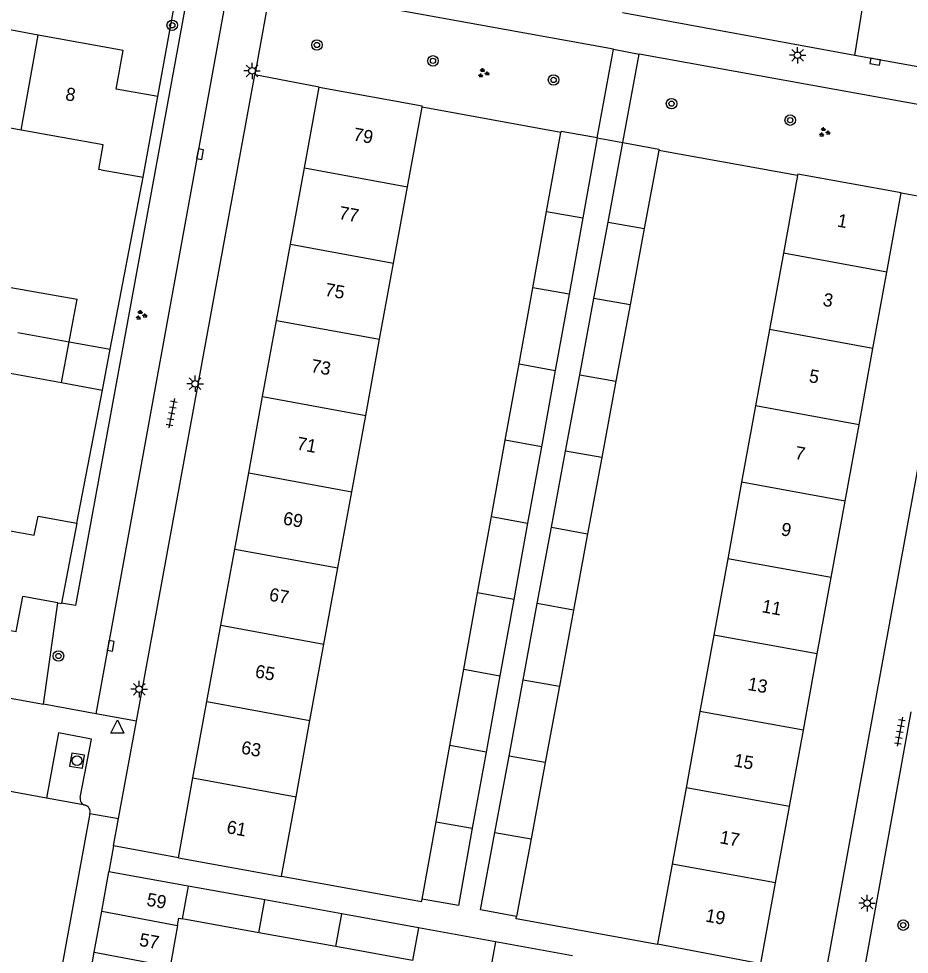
# Model space of a CAD drawing. Extents: x 132999 to 136000, y 398499 to 400501.
# Drawn here: x 133402.1 to 133469.9, y 399725.1 to 399796.3 of the extents above; entities that cross this region are included whole.
import ezdxf

# ---------------------------------------------------------------- set-up
doc = ezdxf.new("R2010")
doc.units = 0
for name, color, linetype in [('gg-afsc-erfafscheiding', 7, 'Continuous'), ('gg-afsc-muur', 7, 'Continuous'), ('gg-anno-huisnummerreeks BGT', 7, 'Continuous'), ('gg-bbg-bijgebouw', 7, 'Continuous'), ('gg-bbg-gedigitaliseerde bebouwing', 7, 'Continuous'), ('gg-bbg-gedigitaliseerde bijgebouw', 7, 'Continuous'), ('gg-bbg-hoofdgebouw', 7, 'Continuous'), ('gg-bbg-luifel en loopbrug', 7, 'Continuous'), ('gg-bbg-tussenscheiding', 7, 'Continuous'), ('gg-knt-verharding', 7, 'Continuous'), ('gg-knt-verharding nz', 7, 'Continuous'), ('gt-grn-groengrens', 7, 'Continuous'), ('gt-grn-weggrens', 7, 'Continuous'), ('gt-symb-boom', 7, 'Continuous'), ('gt-symb-groenvak', 7, 'Continuous'), ('gt-symb-kolk', 7, 'Continuous'), ('gt-symb-lichtmast', 7, 'Continuous'), ('gt-symb-rioolschacht', 7, 'Continuous'), ('gt-symb-tegel verharding', 7, 'Continuous'), ('gt-symb-waterafsluiter', 7, 'Continuous')]:
    doc.layers.add(name, color=color, linetype=linetype)

# ---------------------------------------------------------------- blocks, each defined once
blk = doc.blocks.new('gt0-KOLK')
at = {"layer": 'gt-symb-kolk'}
blk.add_lwpolyline([(0, 0), (0.375, 0), (0.375, 0.4), (-0.375, 0.4), (-0.375, 0), (0, 0)], dxfattribs=at)
blk = doc.blocks.new('gt0-BOOM')
at = {"layer": 'gt-symb-boom'}
for radius in [0.4, 0.2]:
    blk.add_circle((0, 0), radius, dxfattribs=at)
blk = doc.blocks.new('gt0-LMAST')
at = {"layer": 'gt-symb-lichtmast'}
for p, q in [((-0.182, 0.173), (-0.447, 0.438)), ((-0.005, 0.246), (-0.005, 0.621)), ((0.172, 0.173), (0.437, 0.438)), ((-0.255, -0.004), (-0.63, -0.004)), ((-0.182, -0.181), (-0.447, -0.446)), ((-0.005, -0.254), (-0.005, -0.629)), ((0.437, -0.446), (0.172, -0.181)), ((0.245, -0.004), (0.62, -0.004))]:
    blk.add_line(p, q, dxfattribs=at)
blk.add_circle((-0.005, -0.004), 0.25, dxfattribs=at)
blk = doc.blocks.new('gt0-GRVAK')
at = {"layer": 'gt-symb-groenvak'}
for p, q in [((-0.11, 0.189), (-0.228, 0.24)), ((-0.182, 0.153), (0.088, 0.153)), ((-0.091, 0.211), (-0.156, 0.322)), ((-0.047, 0.214), (-0.047, 0.393)), ((-0.004, 0.211), (0.061, 0.322)), ((0.015, 0.189), (0.133, 0.24)), ((0.262, -0.052), (0.197, 0.059)), ((0.305, -0.049), (0.305, 0.13)), ((0.349, -0.052), (0.414, 0.059)), ((-0.245, -0.228), (-0.363, -0.177)), ((-0.318, -0.264), (-0.047, -0.264)), ((-0.226, -0.206), (-0.291, -0.095)), ((-0.183, -0.203), (-0.183, -0.024)), ((-0.139, -0.206), (-0.074, -0.095)), ((-0.12, -0.228), (-0.002, -0.177)), ((0.243, -0.074), (0.125, -0.023)), ((0.17, -0.11), (0.441, -0.11)), ((0.368, -0.074), (0.486, -0.023))]:
    blk.add_line(p, q, dxfattribs=at)
blk = doc.blocks.new('gt0-TEG1')
at = {"layer": 'gt-symb-tegel verharding'}
for p, q in [((-1.125, 0), (1.125, 0)), ((-0.9, -0.25), (-0.9, 0.25)), ((-0.45, -0.25), (-0.45, 0.25)), ((0, -0.25), (0, 0.25)), ((0.45, -0.25), (0.45, 0.25)), ((0.9, -0.25), (0.9, 0.25))]:
    blk.add_line(p, q, dxfattribs=at)
blk = doc.blocks.new('gt0-RS')
at = {"layer": 'gt-symb-rioolschacht'}
blk.add_lwpolyline([(-0.5, -0.5), (0.5, -0.5), (0.5, 0.5), (-0.5, 0.5)], close=True, dxfattribs=at)
blk.add_circle((0, 0), 0.375, dxfattribs=at)
blk = doc.blocks.new('gt0-WAFSL')
at = {"layer": 'gt-symb-waterafsluiter'}
for p, q in [((-0.5, -0.333), (0, 0.667)), ((0, 0.667), (0.5, -0.333)), ((0.5, -0.333), (-0.5, -0.333))]:
    blk.add_line(p, q, dxfattribs=at)

msp = doc.modelspace()

# ---------------------------------------------------------------- linework, layer by layer
at = {"layer": 'gg-afsc-erfafscheiding'}
for p, q in [((133424.98, 399791.09), (133420.078, 399792.015)), ((133469.27, 399783.03), (133474.109, 399782.148))]:
    msp.add_line(p, q, dxfattribs=at)
for points in [[(133422.114, 399731.011), (133432.77, 399729.071), (133432.806, 399729.27)], [(133450.73, 399725.856), (133450.72, 399725.803), (133439.97, 399727.76), (133440.002, 399727.938)]]:
    msp.add_lwpolyline(points, dxfattribs=at)
at = {"layer": 'gg-afsc-muur'}
for p, q in [((133443.371, 399787.621), (133432.801, 399789.571)), ((133461.372, 399784.351), (133450.812, 399786.261)), ((133409.074, 399771.123), (133411.58, 399784.22)), ((133406.539, 399757.876), (133408.481, 399768.023))]:
    msp.add_line(p, q, dxfattribs=at)
at = {"layer": 'gg-bbg-bijgebouw'}
for p, q in [((133448.08, 399786.87), (133450.83, 399786.36)), ((133450.83, 399786.36), (133450.812, 399786.261)), ((133405.955, 399771.705), (133406.557, 399774.932)), ((133405.376, 399768.602), (133405.955, 399771.705)), ((133408.433, 399728.342), (133408.98, 399731.35)), ((133415.003, 399730.258), (133408.98, 399731.35)), ((133420.839, 399729.199), (133415.003, 399730.258)), ((133426.691, 399728.138), (133420.839, 399729.199)), ((133407.866, 399725.221), (133408.433, 399728.342)), ((133432.543, 399727.077), (133426.691, 399728.138)), ((133438.388, 399726.017), (133432.543, 399727.077)), ((133444.252, 399724.953), (133438.388, 399726.017)), ((133407.299, 399722.1), (133407.866, 399725.221))]:
    msp.add_line(p, q, dxfattribs=at)
msp.add_lwpolyline([(133446.14, 399787.22), (133443.39, 399787.72), (133443.371, 399787.621)], dxfattribs=at)
at = {"layer": 'gg-bbg-gedigitaliseerde bebouwing'}
for p, q in [((133431.693, 399783.5), (133432.801, 399789.571)), ((133432.801, 399789.571), (133432.82, 399789.67)), ((133402.304, 399787.818), (133396.259, 399788.92)), ((133408.4, 399784.79), (133411.58, 399784.22)), ((133461.372, 399784.351), (133460.297, 399778.442)), ((133430.634, 399777.695), (133431.693, 399783.5)), ((133460.297, 399778.442), (133459.239, 399772.627)), ((133429.574, 399771.891), (133430.634, 399777.695)), ((133459.239, 399772.627), (133458.181, 399766.812)), ((133428.515, 399766.086), (133429.574, 399771.891)), ((133458.181, 399766.812), (133457.123, 399760.998)), ((133427.455, 399760.281), (133428.515, 399766.086)), ((133457.123, 399760.998), (133456.065, 399755.183)), ((133426.396, 399754.476), (133427.455, 399760.281)), ((133397.055, 399758.108), (133403.286, 399756.971)), ((133456.065, 399755.183), (133455.008, 399749.368)), ((133425.337, 399748.671), (133426.396, 399754.476)), ((133455.008, 399749.368), (133453.95, 399743.553)), ((133424.277, 399742.866), (133425.337, 399748.671)), ((133423.218, 399737.061), (133424.277, 399742.866)), ((133453.95, 399743.553), (133452.892, 399737.739)), ((133452.892, 399737.739), (133451.834, 399731.924)), ((133422.114, 399731.011), (133423.218, 399737.061)), ((133451.834, 399731.924), (133450.73, 399725.856)), ((133450.73, 399725.856), (133458.59, 399724.37))]:
    msp.add_line(p, q, dxfattribs=at)
for points in [[(133408.4, 399784.79), (133408.202, 399784.826), (133408.54, 399786.682), (133402.304, 399787.818)], [(133403.286, 399756.971), (133403.602, 399758.422), (133406.539, 399757.876)], [(133414.26, 399732.41), (133422.107, 399730.975), (133422.114, 399731.011)]]:
    msp.add_lwpolyline(points, dxfattribs=at)
at = {"layer": 'gg-bbg-gedigitaliseerde bijgebouw'}
for p, q in [((133442.286, 399781.627), (133443.371, 399787.621)), ((133446.14, 399787.22), (133445.04, 399781.14)), ((133446.955, 399780.801), (133448.08, 399786.87)), ((133450.812, 399786.261), (133449.71, 399780.314)), ((133441.234, 399775.817), (133442.286, 399781.627)), ((133445.04, 399781.14), (133443.989, 399775.329)), ((133445.879, 399774.994), (133446.955, 399780.801)), ((133449.71, 399780.314), (133448.633, 399774.506)), ((133400.229, 399776.061), (133406.557, 399774.932)), ((133440.182, 399770.008), (133441.234, 399775.817)), ((133443.989, 399775.329), (133442.938, 399769.518)), ((133444.803, 399769.187), (133445.879, 399774.994)), ((133448.633, 399774.506), (133447.557, 399768.698)), ((133439.13, 399764.198), (133440.182, 399770.008)), ((133401.458, 399769.301), (133405.376, 399768.602)), ((133442.938, 399769.518), (133441.886, 399763.708)), ((133443.727, 399763.38), (133444.803, 399769.187)), ((133447.557, 399768.698), (133446.48, 399762.891)), ((133438.078, 399758.388), (133439.13, 399764.198)), ((133441.886, 399763.708), (133440.835, 399757.897)), ((133442.651, 399757.573), (133443.727, 399763.38)), ((133446.48, 399762.891), (133445.404, 399757.083)), ((133437.026, 399752.578), (133438.078, 399758.388)), ((133440.835, 399757.897), (133439.784, 399752.086)), ((133441.575, 399751.766), (133442.651, 399757.573)), ((133445.404, 399757.083), (133444.327, 399751.275)), ((133435.974, 399746.768), (133437.026, 399752.578)), ((133439.784, 399752.086), (133438.733, 399746.275)), ((133440.499, 399745.959), (133441.575, 399751.766)), ((133444.327, 399751.275), (133443.251, 399745.467)), ((133434.922, 399740.959), (133435.974, 399746.768)), ((133438.733, 399746.275), (133437.681, 399740.464)), ((133439.423, 399740.152), (133440.499, 399745.959)), ((133443.251, 399745.467), (133442.174, 399739.659)), ((133433.87, 399735.149), (133434.922, 399740.959)), ((133437.681, 399740.464), (133436.63, 399734.653)), ((133438.347, 399734.345), (133439.423, 399740.152)), ((133442.174, 399739.659), (133441.098, 399733.851)), ((133432.806, 399729.27), (133433.87, 399735.149)), ((133441.098, 399733.851), (133440.002, 399727.938)), ((133414.205, 399727.262), (133413.635, 399724.142)), ((133420.393, 399726.708), (133414.542, 399727.769)), ((133426.238, 399725.648), (133420.393, 399726.708)), ((133432.084, 399724.588), (133426.238, 399725.648))]:
    msp.add_line(p, q, dxfattribs=at)
for points in [[(133436.63, 399734.653), (133435.566, 399728.771), (133432.806, 399729.27)], [(133440.002, 399727.938), (133437.254, 399728.448), (133438.347, 399734.345)], [(133414.205, 399727.262), (133414.305, 399727.812), (133414.542, 399727.769)]]:
    msp.add_lwpolyline(points, dxfattribs=at)
at = {"layer": 'gg-bbg-hoofdgebouw'}
for p, q in [((133403.582, 399795.052), (133397.556, 399796.151)), ((133423.856, 399784.937), (133424.98, 399791.09)), ((133424.98, 399791.09), (133432.82, 399789.67)), ((133411.58, 399784.22), (133412.69, 399790.36)), ((133422.796, 399779.133), (133423.856, 399784.937)), ((133461.39, 399784.45), (133461.372, 399784.351)), ((133469.27, 399783.03), (133461.39, 399784.45)), ((133468.174, 399777.009), (133469.27, 399783.03)), ((133421.735, 399773.328), (133422.796, 399779.133)), ((133467.115, 399771.195), (133468.174, 399777.009)), ((133420.675, 399767.523), (133421.735, 399773.328)), ((133466.057, 399765.38), (133467.115, 399771.195)), ((133419.614, 399761.718), (133420.675, 399767.523)), ((133464.998, 399759.565), (133466.057, 399765.38)), ((133418.554, 399755.914), (133419.614, 399761.718)), ((133463.939, 399753.751), (133464.998, 399759.565)), ((133406.539, 399757.876), (133405.374, 399751.787)), ((133417.493, 399750.109), (133418.554, 399755.914)), ((133462.881, 399747.936), (133463.939, 399753.751)), ((133405.082, 399751.82), (133402.419, 399752.306)), ((133416.433, 399744.304), (133417.493, 399750.109)), ((133461.822, 399742.121), (133462.881, 399747.936)), ((133415.373, 399738.5), (133416.433, 399744.304)), ((133460.763, 399736.306), (133461.822, 399742.121)), ((133414.26, 399732.41), (133415.373, 399738.5)), ((133459.705, 399730.492), (133460.763, 399736.306)), ((133458.59, 399724.37), (133459.705, 399730.492))]:
    msp.add_line(p, q, dxfattribs=at)
for points in [[(133412.69, 399790.36), (133409.54, 399790.93), (133410.06, 399793.87), (133403.582, 399795.052)], [(133395.756, 399750.757), (133401.93, 399749.63), (133402.419, 399752.306)], [(133405.082, 399751.82), (133405.37, 399751.767), (133405.374, 399751.787)]]:
    msp.add_lwpolyline(points, dxfattribs=at)
at = {"layer": 'gg-bbg-luifel en loopbrug'}
for p, q in [((133405.955, 399771.705), (133409.074, 399771.123)), ((133408.481, 399768.023), (133409.074, 399771.123)), ((133405.376, 399768.602), (133408.481, 399768.023))]:
    msp.add_line(p, q, dxfattribs=at)
at = {"layer": 'gg-bbg-tussenscheiding'}
for p, q in [((133402.304, 399787.818), (133403.582, 399795.052)), ((133423.856, 399784.937), (133431.693, 399783.5)), ((133442.286, 399781.627), (133445.04, 399781.14)), ((133446.955, 399780.801), (133449.71, 399780.314)), ((133422.796, 399779.133), (133430.634, 399777.695)), ((133468.174, 399777.009), (133460.297, 399778.442)), ((133443.989, 399775.329), (133441.234, 399775.817)), ((133448.633, 399774.506), (133445.879, 399774.994)), ((133421.735, 399773.328), (133429.574, 399771.891)), ((133402.037, 399772.403), (133405.955, 399771.705)), ((133467.115, 399771.195), (133459.239, 399772.627)), ((133440.182, 399770.008), (133442.938, 399769.518)), ((133444.803, 399769.187), (133447.557, 399768.698)), ((133420.675, 399767.523), (133428.515, 399766.086)), ((133466.057, 399765.38), (133458.181, 399766.812)), ((133441.886, 399763.708), (133439.13, 399764.198)), ((133446.48, 399762.891), (133443.727, 399763.38)), ((133419.614, 399761.718), (133427.455, 399760.281)), ((133464.998, 399759.565), (133457.123, 399760.998)), ((133438.078, 399758.388), (133440.835, 399757.897)), ((133442.651, 399757.573), (133445.404, 399757.083)), ((133418.554, 399755.914), (133426.396, 399754.476)), ((133463.939, 399753.751), (133456.065, 399755.183)), ((133439.784, 399752.086), (133437.026, 399752.578)), ((133444.327, 399751.275), (133441.575, 399751.766)), ((133417.493, 399750.109), (133425.337, 399748.671)), ((133462.881, 399747.936), (133455.008, 399749.368)), ((133435.974, 399746.768), (133438.733, 399746.275)), ((133440.499, 399745.959), (133443.251, 399745.467)), ((133416.433, 399744.304), (133424.277, 399742.866)), ((133461.822, 399742.121), (133453.95, 399743.553)), ((133437.681, 399740.464), (133434.922, 399740.959)), ((133442.174, 399739.659), (133439.423, 399740.152)), ((133415.373, 399738.5), (133423.218, 399737.061)), ((133460.763, 399736.306), (133452.892, 399737.739)), ((133433.87, 399735.149), (133436.63, 399734.653)), ((133438.347, 399734.345), (133441.098, 399733.851)), ((133459.705, 399730.492), (133451.834, 399731.924)), ((133415.003, 399730.258), (133414.542, 399727.769)), ((133420.393, 399726.708), (133420.839, 399729.199)), ((133408.433, 399728.342), (133414.205, 399727.262)), ((133426.238, 399725.648), (133426.691, 399728.138)), ((133432.543, 399727.077), (133432.084, 399724.588)), ((133438.388, 399726.017), (133437.929, 399723.528)), ((133407.866, 399725.221), (133413.635, 399724.142))]:
    msp.add_line(p, q, dxfattribs=at)
at = {"layer": 'gg-knt-verharding'}
for p, q in [((133465.732, 399793.506), (133466.702, 399799.407)), ((133412.69, 399790.36), (133414.094, 399798.054)), ((133447.361, 399793.967), (133422.958, 399798.399)), ((133417.79, 399797.38), (133407.97, 399743.37)), ((133420.953, 399796.801), (133420.078, 399792.015)), ((133465.732, 399793.506), (133448.069, 399796.731)), ((133446.14, 399787.22), (133447.361, 399793.967)), ((133448.08, 399786.87), (133449.325, 399793.6)), ((133471.574, 399789.567), (133449.325, 399793.6)), ((133481.761, 399790.588), (133465.732, 399793.506)), ((133411.075, 399742.802), (133420.078, 399792.015)), ((133473.25, 399777.129), (133463.476, 399723.486)), ((133404.008, 399744.1), (133405.082, 399751.82)), ((133383.894, 399747.803), (133404.008, 399744.1)), ((133407.97, 399743.37), (133404.008, 399744.1)), ((133409.719, 399735.391), (133411.075, 399742.802)), ((133404.219, 399736.96), (133399.495, 399737.809)), ((133407.527, 399735.793), (133402.766, 399709.811)), ((133409.338, 399733.309), (133409.719, 399735.391)), ((133414.26, 399732.41), (133409.338, 399733.309))]:
    msp.add_line(p, q, dxfattribs=at)
for points in [[(133468.155, 399722.711), (133466.319, 399723.044), (133470.029, 399743.511)], [(133406.793, 399737.012), (133407.646, 399741.445), (133405.132, 399741.915), (133404.219, 399736.96)]]:
    msp.add_lwpolyline(points, dxfattribs=at)
for centre, start, end in [((133407.282, 399736.899), 167.00652, 257.29418), ((133407.042, 399735.924), 344.90774, 75.00184)]:
    msp.add_arc(centre, 0.502, start, end, dxfattribs=at)
at = {"layer": 'gg-knt-verharding nz'}
msp.add_line((133407.172, 399736.409), (133404.219, 399736.96), dxfattribs=at)
at = {"layer": 'gt-grn-groengrens'}
msp.add_lwpolyline([(133414.898, 399797.907), (133406.443, 399751.608), (133405.374, 399751.787)], dxfattribs=at)
at = {"layer": 'gt-grn-weggrens'}
for p, q in [((133447.361, 399793.967), (133449.325, 399793.6)), ((133446.14, 399787.22), (133448.08, 399786.87)), ((133411.075, 399742.802), (133407.97, 399743.37)), ((133407.527, 399735.793), (133409.719, 399735.391)), ((133409.338, 399733.309), (133408.98, 399731.35))]:
    msp.add_line(p, q, dxfattribs=at)

# ---------------------------------------------------------------- block references
at = {"layer": 'gt-symb-boom'}
for p in [(133413.797, 399795.795), (133424.807, 399794.295), (133433.635, 399793.086), (133442.813, 399791.632), (133451.79, 399789.829), (133460.817, 399788.572), (133405.139, 399747.775), (133469.414, 399727.284)]:
    msp.add_blockref('gt0-BOOM', p, dxfattribs=at)
at = {"layer": 'gt-symb-groenvak'}
for p in [(133437.461, 399792.147), (133463.4, 399787.65), (133411.416, 399773.719)]:
    msp.add_blockref('gt0-GRVAK', p, dxfattribs=at)
at = {"layer": 'gt-symb-kolk'}
for p, rotation in [((133467.311, 399793.223), 169.63813061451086), ((133415.72, 399786.022), -100.43302473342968), ((133408.917, 399748.582), -100.07433273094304)]:
    msp.add_blockref('gt0-KOLK', p, dxfattribs=dict(at, rotation=rotation))
at = {"layer": 'gt-symb-lichtmast'}
for p in [(133461.386, 399793.513), (133419.872, 399792.326), (133415.543, 399768.504), (133411.287, 399745.25), (133466.674, 399728.961)]:
    msp.add_blockref('gt0-LMAST', p, dxfattribs=at)
at = {"layer": 'gt-symb-rioolschacht', "rotation": -99.55652761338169}
msp.add_blockref('gt0-RS', (133406.555, 399739.801), dxfattribs=at)
at = {"layer": 'gt-symb-tegel verharding'}
for p, rotation in [((133413.755, 399766.263), -100.65836150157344), ((133469.159, 399742.013), -99.79214624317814)]:
    msp.add_blockref('gt0-TEG1', p, dxfattribs=dict(at, rotation=rotation))
at = {"layer": 'gt-symb-waterafsluiter'}
msp.add_blockref('gt0-WAFSL', (133409.623, 399742.237), dxfattribs=at)

# ---------------------------------------------------------------- texts
at = {"layer": 'gg-anno-huisnummerreeks BGT'}
for s, rotation, p in [('8', 349.6, (133405.609, 399790.108)), ('79', 349.6, (133427.515, 399787.033)), ('77', 349.6, (133426.424, 399781.057)), ('1', 349.7, (133464.345, 399780.476)), ('75', 349.6, (133425.356, 399775.213)), ('3', 349.7, (133463.249, 399774.454)), ('73', 349.6, (133424.296, 399769.409)), ('5', 349.7, (133462.19, 399768.639)), ('71', 349.6, (133423.216, 399763.497)), ('7', 349.7, (133461.125, 399762.785)), ('69', 349.6, (133422.175, 399757.799)), ('9', 349.7, (133460.066, 399756.974)), ('67', 349.6, (133421.115, 399751.997)), ('11', 349.7, (133458.605, 399751.114)), ('65', 349.6, (133420.047, 399746.153)), ('13', 349.7, (133457.527, 399745.196)), ('63', 349.6, (133418.987, 399740.349)), ('15', 349.7, (133456.468, 399739.381)), ('61', 349.6, (133417.881, 399734.296)), ('17', 349.7, (133455.403, 399733.525)), ('59', 349.7, (133411.789, 399728.777)), ('19', 349.7, (133454.317, 399727.563)), ('57', 349.7, (133411.232, 399725.714))]:
    msp.add_text(s, height=1, rotation=rotation, dxfattribs=at).set_placement(p)

doc.saveas('drawing.dxf')
